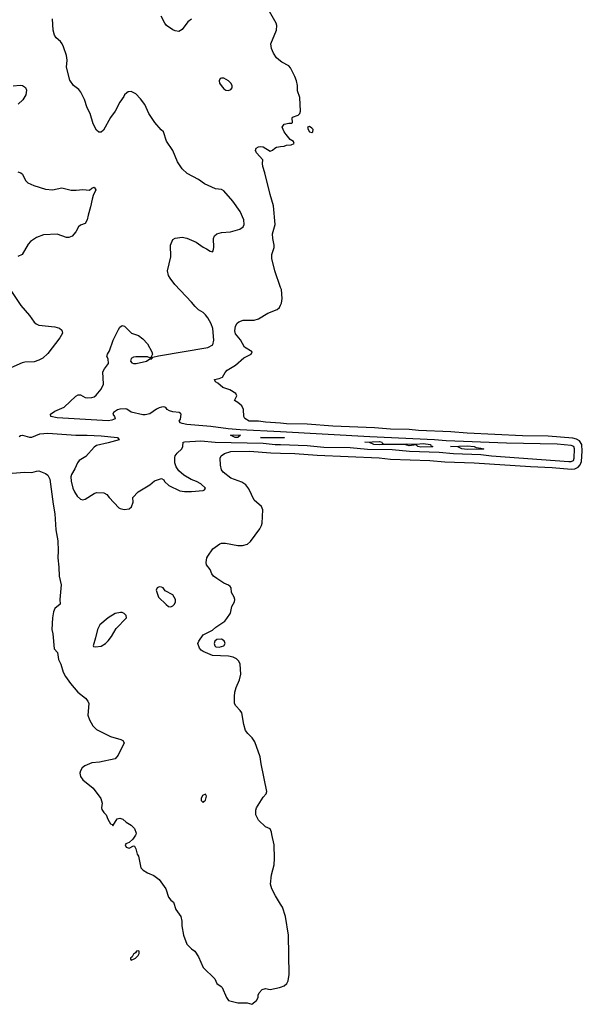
# Model space of a CAD drawing. Header units: inches. Extents: x 1834610 to 2027685, y 642842 to 774116.
# Tile 529 of 632: x 1987746 to 1992606, y 718531 to 727040. Entities that reach past the tile are written whole.
import ezdxf

# ---------------------------------------------------------------- set-up
doc = ezdxf.new("R2010")
doc.units = ezdxf.units.IN
doc.header["$MEASUREMENT"] = 0
for name, color, linetype in [('B9781', 7, 'Continuous'), ('B9782', 7, 'Continuous'), ('B9791', 7, 'Continuous'), ('B9792', 7, 'Continuous')]:
    doc.layers.add(name, color=color, linetype=linetype)

msp = doc.modelspace()

# ---------------------------------------------------------------- linework, layer by layer
at = {"layer": 'B9781', "color": 5, "elevation": 220}
for points in [[(1988748.1, 720000), (1988746.4, 719993.6), (1988722, 719958), (1988691.1, 719928.9), (1988662.8, 719917.2), (1988658, 719910), (1988664.7, 719890), (1988690, 719881), (1988730, 719902), (1988736.9, 719896.9), (1988750, 719874), (1988761, 719830), (1988770.8, 719810), (1988791.3, 719710), (1988811.3, 719690), (1988850, 719667.3), (1988905.8, 719645.8), (1988950, 719610.7), (1989007.3, 719530), (1989030, 719458), (1989050, 719431.3), (1989073, 719413), (1989094.8, 719350), (1989137.3, 719290), (1989147.3, 719250), (1989147.3, 719210), (1989160.7, 719130), (1989190, 719052), (1989230, 719011.3), (1989258, 718990), (1989290, 718942), (1989330.7, 718850.7), (1989430.7, 718750.7), (1989450, 718712), (1989486.4, 718686.4), (1989495.3, 718675.3), (1989530.8, 718590), (1989550, 718562.8), (1989630, 718544.9), (1989710, 718542.8), (1989750, 718531.3), (1989790, 718564.7), (1989805.2, 718590), (1989806, 718610), (1989813.2, 718630), (1989841.5, 718658.5), (1989870, 718666.8), (1989910, 718658.8), (1989990, 718676.3), (1990000, 718679.9)], [(1990000, 719396.7), (1989955.1, 719470), (1989925.1, 719530), (1989913.3, 719570), (1989922, 719650), (1989943.3, 719736.7), (1989947.6, 719790), (1989945.1, 719910), (1989924.6, 720000)]]:
    msp.add_lwpolyline(points, dxfattribs=at)
msp.add_lwpolyline([(1988770, 718994), (1988754, 718990), (1988744.7, 718975.3), (1988730, 718966), (1988718, 718942), (1988702, 718930), (1988702, 718922), (1988710, 718914), (1988730, 718922), (1988746, 718930), (1988770, 718954), (1988778, 718970), (1988778, 718990)], close=True, dxfattribs=at)
at = {"layer": 'B9782', "color": 5}
for points, elevation in [([(1990000, 726681.3), (1989962.7, 726710), (1989937, 726750), (1989922, 726790), (1989914.5, 726830), (1989963, 726950), (1989967.8, 726990), (1989961.6, 727010), (1989891.6, 727130)], 220), ([(1990000, 723476.9), (1989650, 723496.1), (1989545.2, 723505.2), (1989396.4, 723523.6), (1989190, 723540.7), (1989149.5, 723549.5), (1989135.5, 723555.5), (1989124, 723570), (1989133.6, 723586.4), (1989139.5, 723630), (1989136.1, 723636.1), (1989123.9, 723643.9), (1989070, 723649.7), (1989038.6, 723658.6), (1989019.3, 723670), (1989007, 723687), (1988990, 723692.8), (1988970, 723692.6), (1988950, 723685.6), (1988926.3, 723673.7), (1988870, 723632.3), (1988830, 723624.5), (1988810, 723624.5), (1988707.6, 723647.6), (1988670, 723672.7), (1988656.6, 723676.6), (1988610, 723674.5), (1988590, 723669.2), (1988555.3, 723644.7), (1988551, 723630), (1988566, 723610), (1988571.3, 723590), (1988541.4, 723578.6), (1988510, 723574), (1988070, 723599.3), (1988015.3, 723610), (1988012.7, 723630), (1988050, 723656.2), (1988129.3, 723690), (1988230, 723786.8), (1988250, 723798.8), (1988270, 723797.3), (1988310, 723774.8), (1988330, 723770.8), (1988370, 723774.8), (1988390, 723781), (1988406.3, 723793.7), (1988450, 723846), (1988469.3, 723890), (1988464.1, 723995.9), (1988477.2, 724022.8), (1988512, 724070), (1988509.5, 724109.5), (1988499, 724130), (1988505.2, 724150), (1988521.5, 724178.5), (1988553.2, 724270), (1988598.6, 724361.4), (1988610, 724382), (1988630, 724398), (1988650, 724392), (1988711.1, 724331.1), (1988772, 724310), (1988810, 724281), (1988850, 724238), (1988886.8, 724170), (1988891.6, 724148.4), (1988879.6, 724120.4), (1988870, 724118), (1988850, 724125.2), (1988750, 724125.3), (1988730, 724122.3), (1988710, 724111.3), (1988701.7, 724090), (1988715.2, 724075.2), (1988728.7, 724068.7), (1988751.2, 724068.8), (1988841.2, 724090), (1988870, 724108), (1988886, 724110), (1988882, 724118), (1988890, 724114), (1988896.4, 724123.6), (1988944.8, 724135.2), (1989370, 724207.5), (1989414, 724230), (1989422, 724270), (1989414, 724370), (1989400.5, 724410), (1989370, 724463.7), (1989351.8, 724490), (1989329.5, 724510), (1989290, 724533.7), (1989260.7, 724560.7), (1989230, 724599.7), (1989086.3, 724750), (1989044.8, 724804.8), (1989031.1, 724830), (1989022.6, 724870), (1989051.1, 724990), (1989047.5, 725092.5), (1989070, 725138.8), (1989090, 725150.8), (1989150, 725159.1), (1989190, 725150.5), (1989270, 725118), (1989330, 725074), (1989359.9, 725059.9), (1989390, 725038), (1989410, 725034), (1989416.4, 725043.6), (1989422, 725070), (1989419.3, 725150), (1989429.5, 725170.5), (1989449.5, 725190.5), (1989490, 725200.7), (1989567.1, 725207.1), (1989648, 725230), (1989676, 725250), (1989686, 725270), (1989680.7, 725310), (1989650, 725381.2), (1989585.6, 725470), (1989510, 725560.5), (1989490, 725571.1), (1989437.7, 725577.7), (1989341.8, 725621.8), (1989290, 725658.9), (1989193.2, 725710), (1989150, 725749.6), (1989109.4, 725810), (1989067.8, 725907.8), (1989012.7, 725990), (1988989.3, 726069.3), (1988966.8, 726086.8), (1988913.2, 726150), (1988861.2, 726230), (1988825.6, 726305.6), (1988790, 726355.3), (1988750, 726398), (1988710, 726418), (1988683.6, 726416.4), (1988670, 726408), (1988651.1, 726388.9), (1988645.4, 726374.6), (1988610, 726328), (1988571, 726250), (1988530, 726195.3), (1988470, 726084), (1988450, 726069), (1988430, 726069), (1988410, 726085.2), (1988380.1, 726140.1), (1988353.1, 726230), (1988330, 726278.4), (1988304.6, 726350), (1988273.2, 726413.2), (1988256.1, 726436.1), (1988209.4, 726470), (1988177.6, 726517.6), (1988149.3, 726630), (1988154.5, 726690), (1988149.5, 726730), (1988124.9, 726804.9), (1988112, 726830), (1988098, 726850), (1988061.4, 726881.5), (1988046.7, 726906.7), (1988035.6, 726950), (1988030, 727046)], 240), ([(1989230, 727043), (1989198.5, 727021.5), (1989150, 726955.1), (1989121.4, 726938.6), (1989090, 726942.4), (1989070, 726953), (1989015.1, 726990), (1988998.9, 727010), (1988967.6, 727070)], 220), ([(1987690, 726466.7), (1987750, 726474.9), (1987770.4, 726470.4), (1987794.9, 726454.9), (1987804.9, 726430), (1987798, 726390), (1987773.3, 726346.7), (1987731.8, 726308.2)], 240), ([(1990000, 724726), (1989949.6, 724870.4), (1989924.2, 724975.8), (1989925.1, 725010), (1989942.7, 725070), (1989943.7, 725090), (1989932, 725150), (1989929.6, 725190), (1989952.7, 725270), (1989938.9, 725430), (1989908.2, 725530), (1989864.7, 725715.3), (1989846.6, 725770), (1989842.7, 725797.3), (1989847.3, 725827.3), (1989790, 725888), (1989782, 725910), (1989788, 725930), (1989810, 725942), (1989830, 725944.7), (1989850, 725942), (1989910, 725902), (1989930, 725911.3), (1989948.7, 725930), (1989962.9, 725937.1), (1990000, 725942.8)], 220), ([(1987730, 725724), (1987755.2, 725715.2), (1987770, 725704.7), (1987797.3, 725650), (1987814.8, 725630), (1987867.5, 725607.5), (1987970, 725576), (1988030, 725568.7), (1988110, 725587), (1988190, 725565.7), (1988234.5, 725565.5), (1988290, 725572.7), (1988350, 725566), (1988370, 725584.7), (1988390, 725591), (1988404.7, 725570), (1988379.8, 725520.2), (1988370.4, 725489.6), (1988358.6, 725421.5), (1988337, 725350), (1988330, 725309.2), (1988310, 725279.5), (1988270, 725262.7), (1988254.8, 725250), (1988230, 725205.2), (1988198.8, 725170), (1988170, 725158.4), (1988150, 725156.2), (1988070, 725185.6), (1987950, 725181.1), (1987890, 725157.4), (1987838.4, 725121.6), (1987819.9, 725100.1), (1987767.3, 725010), (1987730, 724993)], 240), ([(1987623, 724770), (1987756.3, 724570), (1987830, 724484), (1987870, 724426.8), (1987886.8, 724410), (1987910, 724400.5), (1988050, 724384.9), (1988090, 724374.9), (1988110, 724356), (1988114.4, 724330), (1988092.2, 724290), (1987990, 724155.1), (1987944.4, 724115.6), (1987910, 724096.3), (1987870, 724083), (1987790, 724078.9), (1987766.6, 724073.4), (1987668.3, 724031.7)], 240), ([(1990000, 723552.1), (1989870, 723561.1), (1989810, 723569.3), (1989726.6, 723570), (1989690, 723594), (1989682.9, 723610), (1989678.4, 723670), (1989663.5, 723703.5), (1989630, 723732.7), (1989602, 723750), (1989622, 723790), (1989614, 723810), (1989561.2, 723841.2), (1989501.7, 723861.7), (1989458.6, 723898.6), (1989438, 723910), (1989428.7, 723930), (1989470, 723938), (1989498, 723950), (1989521.2, 723990), (1989539, 724010), (1989610, 724053), (1989682.2, 724117.8), (1989745.2, 724150), (1989753.2, 724170), (1989687, 724210), (1989652.6, 724272.6), (1989610, 724324), (1989603.7, 724350), (1989606, 724370), (1989610, 724392), (1989623.2, 724416.8), (1989638, 724430), (1989677.5, 724442.5), (1989770, 724443), (1989810, 724454.9), (1989890, 724504.9), (1989970, 724534.4), (1989990, 724553.4), (1990000, 724573.7)], 220), ([(1987740.9, 723439.1), (1987752.5, 723447.5), (1987769.5, 723450.5), (1987830, 723433.4), (1987850, 723433.4), (1987920.3, 723459.7), (1987990, 723467.6), (1988230, 723449.2), (1988330, 723450.4), (1988450, 723444), (1988590.3, 723430.3), (1988604.7, 723410), (1988510, 723381.7), (1988410, 723360.9), (1988390, 723346), (1988315.8, 723264.2), (1988260.4, 723230), (1988244.9, 723210), (1988222, 723158), (1988193, 723110), (1988187.8, 723090), (1988189, 723051), (1988204.7, 722990), (1988219, 722959), (1988242.2, 722922.2), (1988270, 722897.1), (1988290, 722890.4), (1988310, 722895.5), (1988390, 722945.5), (1988410, 722952.7), (1988472.2, 722952.2), (1988497.6, 722937.6), (1988518.8, 722910), (1988602.8, 722822.8), (1988614.8, 722814.8), (1988647.7, 722807.7), (1988690, 722813), (1988711.2, 722828.8), (1988726.6, 722870), (1988724, 722910), (1988770, 722958.8), (1988870, 723020.5), (1988910, 723053.4), (1988970, 723076), (1988990, 723064.7), (1988997.3, 723050), (1989034.9, 723014.9), (1989128.5, 722968.5), (1989170, 722961.3), (1989230, 722962), (1989329.8, 722970.2), (1989342, 722978), (1989350.6, 722990), (1989311.6, 723030), (1989273.5, 723050), (1989227, 723067), (1989162.7, 723102.7), (1989120.3, 723140.3), (1989096.2, 723176.2), (1989085.1, 723210), (1989084.7, 723255.3), (1989089.8, 723270), (1989107.1, 723292.9), (1989147.6, 723330), (1989156.2, 723350), (1989158, 723390), (1989170, 723392.7), (1989310, 723399.6), (1989434, 723390), (1989850, 723380.8), (1989954, 723370), (1990000, 723368.6)], 240), ([(1990000, 723426.6), (1989826, 723430), (1990000, 723430)], 240), ([(1989924.6, 720000), (1989920.1, 720020.1), (1989908, 720048), (1989870, 720063.5), (1989810, 720123.9), (1989784.2, 720170), (1989784.2, 720210), (1989791.9, 720230), (1989850, 720322), (1989873.6, 720350), (1989880.5, 720370), (1989831, 720610), (1989822.5, 720670), (1989778, 720798), (1989754.5, 720834.5), (1989717, 720870), (1989697.2, 720897.2), (1989682.4, 720950), (1989664.5, 721050), (1989651.6, 721071.6), (1989613.2, 721110), (1989602.7, 721130), (1989600.9, 721190), (1989605.1, 721230), (1989615.1, 721270), (1989643.9, 721336.1), (1989655.2, 721384.8), (1989649.7, 721470), (1989637.6, 721497.6), (1989617.4, 721517.4), (1989591, 721531), (1989550, 721538.9), (1989410, 721546), (1989330, 721581.2), (1989312.5, 721592.5), (1989299, 721610), (1989285.2, 721650), (1989292.7, 721670), (1989330, 721722.8), (1989410, 721764), (1989439.3, 721790), (1989517.1, 721842.9), (1989536.1, 721863.9), (1989566, 721910), (1989579, 721970), (1989601.2, 722010), (1989605.2, 722030), (1989599.3, 722050), (1989575.1, 722090), (1989572, 722130), (1989562.7, 722142.7), (1989550, 722154.5), (1989510, 722171.8), (1989449.3, 722210), (1989421.2, 722230), (1989405.2, 722250), (1989390, 722288.7), (1989359.3, 722330), (1989356, 722350), (1989362.7, 722390), (1989370, 722404.7), (1989413.2, 722466.8), (1989475.3, 722510), (1989490, 722515.5), (1989524.2, 722515.8), (1989630, 722495.8), (1989670, 722494.9), (1989713.6, 722506.4), (1989740.9, 722530), (1989819.2, 722640.8), (1989835.4, 722670), (1989841, 722690), (1989844.8, 722804.8), (1989833.8, 722833.8), (1989770, 722888.2), (1989724.9, 722984.9), (1989699.1, 723019.1), (1989663.2, 723043.2), (1989570, 723078.7), (1989502, 723130), (1989489.3, 723150), (1989479.3, 723190), (1989477.2, 723250), (1989485.2, 723270), (1989514, 723290), (1989570.9, 723309.1), (1989729.5, 723310.5), (1989916.4, 723296.4), (1990000, 723293.8)], 220), ([(1987681.5, 723121.5), (1987789.1, 723130.9), (1987850, 723126.9), (1987890, 723139.6), (1987910, 723140.8), (1987970, 723116.8), (1987990, 723103.6), (1988005.6, 723070), (1988033.7, 722853.7), (1988049.2, 722770), (1988057.4, 722630), (1988075.4, 722535.4), (1988078.6, 722450), (1988073.8, 722390), (1988084.5, 722310), (1988087.4, 722230), (1988104.9, 722155.1), (1988093, 722030), (1988094, 721990), (1988048, 721952), (1988036.5, 721923.5), (1988027.8, 721872.2), (1988023.9, 721770), (1988031.9, 721731.9), (1988042.6, 721602.6), (1988071.7, 721570), (1988079.5, 721510), (1988101.7, 721470), (1988120.6, 721400.6), (1988142.6, 721362.6), (1988183.6, 721303.6), (1988248.4, 721228.4), (1988315.5, 721175.5), (1988334.9, 721150), (1988341.6, 721130), (1988335.5, 721030), (1988348.6, 720988.6), (1988377.2, 720937.2), (1988410, 720906), (1988530, 720846), (1988619.9, 720819.9), (1988638, 720810), (1988646.8, 720790), (1988596.5, 720683.5), (1988570, 720652.7), (1988435.6, 720624.4), (1988370, 720617.6), (1988307.3, 720592.7), (1988284.8, 720575.2), (1988270.4, 720550), (1988264.9, 720530), (1988270, 720501), (1988290.5, 720470), (1988379.6, 720399.6), (1988447.7, 720310), (1988457.3, 720270), (1988451, 720230), (1988455.3, 720215.3), (1988471.3, 720190), (1988491.3, 720170), (1988506, 720130), (1988530, 720091.3), (1988545.4, 720085.4), (1988550, 720074), (1988587.3, 720132.7), (1988610, 720138.8), (1988636, 720130), (1988664.5, 720104.5), (1988710, 720078.8), (1988738.8, 720050), (1988750.7, 720010), (1988748.1, 720000)], 220)]:
    msp.add_lwpolyline(points, dxfattribs=dict(at, elevation=elevation))
for points, elevation in [([(1989490, 726535.4), (1989477.3, 726530), (1989468.2, 726510), (1989472.7, 726490), (1989486, 726470), (1989510, 726442), (1989526.8, 726430), (1989550, 726428.2), (1989570, 726436.3), (1989582, 726450), (1989582.4, 726470), (1989569.7, 726490), (1989549.7, 726510), (1989510, 726534)], 240), ([(1989630, 723429.4), (1989606, 723430), (1989566, 723450), (1989590, 723453.4), (1989654, 723450)], 240), ([(1988950, 722137.4), (1988934, 722130), (1988924.9, 722110), (1988946, 722050), (1989010, 721986.2), (1989030, 721970.2), (1989050, 721966), (1989070, 721975.3), (1989082.6, 721990), (1989091, 722010), (1989090.8, 722030), (1989070, 722069.6), (1989003.3, 722103.3), (1988983.7, 722130), (1988970, 722136.9)], 240), ([(1988630, 721917.6), (1988617.4, 721917.4), (1988570, 721907.1), (1988510, 721871.6), (1988437.4, 721810), (1988419.1, 721770), (1988401.8, 721698.1), (1988379.1, 721630), (1988383.7, 721623.7), (1988399.3, 721619.3), (1988450, 721626.8), (1988486.3, 721650), (1988510, 721672.7), (1988539.8, 721710), (1988580.4, 721779.6), (1988667, 721870), (1988666.6, 721890), (1988649.6, 721909.6)], 240), ([(1989490, 721687.3), (1989450, 721683), (1989430.3, 721669.7), (1989424.2, 721650), (1989430.3, 721630.3), (1989441.3, 721621.3), (1989470, 721617), (1989510, 721628), (1989522, 721650), (1989519.1, 721659.1), (1989512.9, 721672.9)], 220), ([(1989350, 720348), (1989325.4, 720334.6), (1989312, 720310), (1989312.7, 720292.7), (1989330, 720274), (1989335.3, 720284.7), (1989350, 720294), (1989359, 720330)], 240)]:
    msp.add_lwpolyline(points, close=True, dxfattribs=dict(at, elevation=elevation))
at = {"layer": 'B9791', "color": 5, "elevation": 220}
msp.add_lwpolyline([(1990000, 718679.9), (1990030, 718690.6), (1990054.5, 718710), (1990066, 718734), (1990074, 718790), (1990067.6, 719130), (1990042.5, 719290), (1990016.4, 719370), (1990000, 719396.7)], dxfattribs=at)
at = {"layer": 'B9792', "color": 5}
for points, elevation in [([(1990000, 725942.8), (1990030, 725947.3), (1990050, 725956), (1990090, 725958), (1990118, 725970), (1990110, 725986), (1990083.1, 726003.1), (1990046.3, 726046.3), (1990029, 726070), (1990014, 726110), (1990030, 726136), (1990070, 726146.8), (1990095.5, 726144.5), (1990102, 726150), (1990099, 726190), (1990103.2, 726196.8), (1990150, 726214.8), (1990165.2, 726230), (1990172.3, 726250), (1990166.5, 726366.5), (1990145.9, 726425.9), (1990146.3, 726470), (1990137.6, 726510), (1990122.9, 726550), (1990084.7, 726624.7), (1990070, 726640.9), (1990010, 726673.6), (1990000, 726681.3)], 220), ([(1990000, 724573.7), (1990008, 724590), (1990013, 724630), (1990006.7, 724706.7), (1990000, 724726)], 220), ([(1990000, 723293.8), (1990122, 723290), (1990316.7, 723276.7), (1990850, 723252.9), (1990950, 723241), (1991288.7, 723231.3), (1991418.8, 723218.8), (1991672, 723210), (1992157.6, 723177.6), (1992344.7, 723170), (1992510, 723155.1), (1992541.7, 723158.3), (1992568.6, 723171.4), (1992587.7, 723192.3), (1992598.5, 723221.5), (1992605.7, 723310), (1992600.5, 723370), (1992580.5, 723400.5), (1992555.6, 723415.6), (1992523, 723423), (1992310, 723439.9), (1992090, 723444.7), (1991610, 723466.6), (1991470, 723478.3), (1991189.9, 723489.9), (1991110, 723499.1), (1990950, 723501.9), (1990810, 723514), (1990451.8, 723528.2), (1990230, 723543.6), (1990051.4, 723548.6), (1990000, 723552.1)], 220), ([(1990000, 723368.6), (1990230, 723361.3), (1990373.4, 723346.6), (1990601.8, 723341.8), (1990751.5, 723328.5), (1990964.5, 723324.5), (1991112, 723310), (1991370, 723302.8), (1991494, 723290), (1991730, 723281.2), (1991822, 723270), (1992490, 723221.5), (1992510, 723221.4), (1992530, 723231.6), (1992535.4, 723250), (1992539.7, 723330), (1992531.4, 723351.4), (1992510, 723360.6), (1992389.4, 723370.6), (1991950, 723379.1), (1991430, 723399.8), (1991328, 723410), (1990770, 723434.6), (1990000, 723476.9)], 240), ([(1990000, 723430), (1990034, 723430), (1990030, 723426), (1990000, 723426.6)], 240)]:
    msp.add_lwpolyline(points, dxfattribs=dict(at, elevation=elevation))
for points, elevation in [([(1990250, 726117), (1990231.3, 726110), (1990236.3, 726090), (1990250, 726070.8), (1990270, 726064.9), (1990277.2, 726070), (1990279.5, 726090), (1990270, 726102.7)], 220), ([(1991070, 723371), (1991090, 723374.8), (1991170, 723370.7), (1991230, 723376.3), (1991294, 723370), (1991298, 723358), (1991314, 723350), (1991310, 723349.2), (1991210, 723346), (1991186, 723350), (1991170, 723366), (1991110, 723358), (1991068.4, 723368.4), (1990850, 723366.6), (1990806, 723370), (1990767.3, 723387.3), (1990726, 723390), (1990853.2, 723393.2), (1990874, 723390), (1990878, 723378), (1990890, 723374), (1990950, 723372)], 240), ([(1991610, 723324.5), (1991566, 723330), (1991530, 723348), (1991466, 723350), (1991610, 723358), (1991672.3, 723352.3), (1991690, 723342), (1991730, 723338), (1991754, 723330), (1991750, 723329.2)], 240)]:
    msp.add_lwpolyline(points, close=True, dxfattribs=dict(at, elevation=elevation))

doc.saveas('drawing.dxf')
